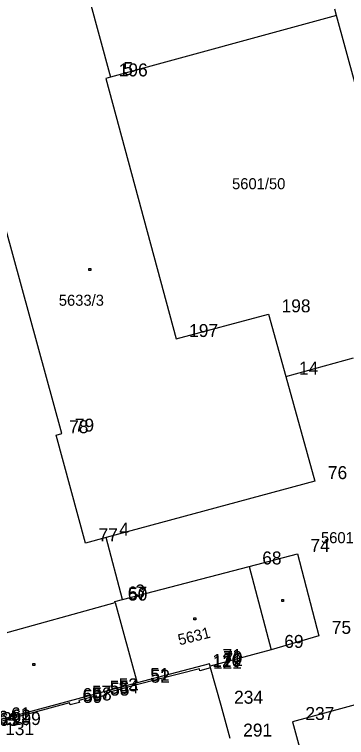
# Model space of a CAD drawing. Extents: x -822293 to -820259, y -1071573 to -1068794.
# Drawn here: x -821305.5 to -821254.3, y -1070329.7 to -1070218.1 of the extents above; entities that cross this region are included whole.
import ezdxf

# ---------------------------------------------------------------- set-up
doc = ezdxf.new("R2010")
doc.units = 0
for name, color, linetype in [('Vrstva 11', 7, 'Continuous'), ('Vrstva 2', 7, 'Continuous'), ('Vrstva 3', 7, 'Continuous'), ('Vrstva 5', 7, 'Continuous'), ('Vrstva 6', 7, 'Continuous'), ('Vrstva 8', 7, 'Continuous'), ('Vrstva 9', 7, 'Continuous')]:
    doc.layers.add(name, color=color, linetype=linetype)

# ---------------------------------------------------------------- blocks, each defined once
blk = doc.blocks.new('Z402')
at = {"layer": 'Vrstva 2'}
for p, q in [((-10, 10), (20, 10)), ((-10, -20), (-10, 10)), ((20, 10), (20, -20)), ((20, -20), (-10, -20))]:
    blk.add_line(p, q, dxfattribs=at)

msp = doc.modelspace()

# ---------------------------------------------------------------- linework, layer by layer
at = {"layer": 'Vrstva 2'}
for p, q in [((-821295.13, -1070211.36), (-821290.73, -1070227.76)), ((-821255.9, -1070218.24), (-821256.15, -1070217.29)), ((-821255.9, -1070218.24), (-821290.73, -1070227.76)), ((-821253.04, -1070228.62), (-821255.9, -1070218.24)), ((-821290.73, -1070227.76), (-821291.44, -1070227.96)), ((-821291.44, -1070227.96), (-821280.59, -1070268.17)), ((-821298.21, -1070282.77), (-821311.67, -1070233.62)), ((-821280.59, -1070268.17), (-821266.34, -1070264.36)), ((-821266.34, -1070264.36), (-821263.67, -1070273.97)), ((-821263.67, -1070273.97), (-821253.28, -1070271.08)), ((-821263.67, -1070273.97), (-821259.2, -1070290.09)), ((-821299.09, -1070283.01), (-821298.21, -1070282.77)), ((-821294.55, -1070299.7), (-821299.09, -1070283.01)), ((-821259.2, -1070290.09), (-821291.37, -1070298.83)), ((-821291.37, -1070298.83), (-821294.55, -1070299.7)), ((-821288.88, -1070308.36), (-821291.37, -1070298.83)), ((-821269.32, -1070303.26), (-821261.89, -1070301.32)), ((-821261.89, -1070301.32), (-821258.6, -1070313.97)), ((-821288.88, -1070308.36), (-821269.32, -1070303.26)), ((-821317.34, -1070316.39), (-821290, -1070308.84)), ((-821290.05, -1070308.67), (-821288.88, -1070308.36)), ((-821290, -1070308.84), (-821290.05, -1070308.67)), ((-821258.6, -1070313.97), (-821265.92, -1070316.14)), ((-821265.92, -1070316.14), (-821275.35, -1070318.64)), ((-821275.43, -1070318.3), (-821286.6, -1070321.22)), ((-821275.35, -1070318.64), (-821275.43, -1070318.3)), ((-821275.27, -1070318.93), (-821275.35, -1070318.64)), ((-821273.66, -1070324.75), (-821275.27, -1070318.93)), ((-821237.06, -1070320.29), (-821262.67, -1070327.26)), ((-821286.6, -1070321.22), (-821314.08, -1070328.65)), ((-821272.26, -1070329.82), (-821273.66, -1070324.75)), ((-821262.67, -1070327.26), (-821261.24, -1070332.48))]:
    msp.add_line(p, q, dxfattribs=at)
at = {"layer": 'Vrstva 3'}
for p, q in [((-821269.32, -1070303.26), (-821265.92, -1070316.14)), ((-821290, -1070308.84), (-821286.6, -1070321.22)), ((-821277.01, -1070319.07), (-821286.52, -1070321.51)), ((-821276.93, -1070319.36), (-821277.01, -1070319.07)), ((-821275.27, -1070318.93), (-821276.93, -1070319.36)), ((-821286.52, -1070321.51), (-821291.45, -1070322.84)), ((-821292.84, -1070323.21), (-821295.58, -1070323.95)), ((-821292.76, -1070323.5), (-821292.84, -1070323.21)), ((-821291.37, -1070323.13), (-821292.76, -1070323.5)), ((-821291.45, -1070322.84), (-821291.37, -1070323.13)), ((-821297.02, -1070324.34), (-821308.05, -1070327.31)), ((-821296.94, -1070324.63), (-821297.02, -1070324.34)), ((-821295.5, -1070324.24), (-821296.94, -1070324.63)), ((-821295.58, -1070323.95), (-821295.5, -1070324.24))]:
    msp.add_line(p, q, dxfattribs=at)
at = {"layer": 'Vrstva 8'}
for p, q in [((-821255.9, -1070218.24), (-821255.9, -1070218.24)), ((-821291.44, -1070227.96), (-821291.44, -1070227.96)), ((-821290.73, -1070227.76), (-821290.73, -1070227.76)), ((-821266.34, -1070264.36), (-821266.34, -1070264.36)), ((-821280.59, -1070268.17), (-821280.59, -1070268.17)), ((-821263.67, -1070273.97), (-821263.67, -1070273.97)), ((-821299.09, -1070283.01), (-821299.09, -1070283.01)), ((-821298.21, -1070282.77), (-821298.21, -1070282.77)), ((-821259.2, -1070290.09), (-821259.2, -1070290.09)), ((-821291.37, -1070298.83), (-821291.37, -1070298.83)), ((-821294.55, -1070299.7), (-821294.55, -1070299.7)), ((-821261.89, -1070301.32), (-821261.89, -1070301.32)), ((-821269.32, -1070303.26), (-821269.32, -1070303.26)), ((-821290.05, -1070308.67), (-821290.05, -1070308.67)), ((-821290, -1070308.84), (-821290, -1070308.84)), ((-821288.88, -1070308.36), (-821288.88, -1070308.36)), ((-821258.6, -1070313.97), (-821258.6, -1070313.97)), ((-821265.92, -1070316.14), (-821265.92, -1070316.14)), ((-821275.43, -1070318.3), (-821275.43, -1070318.3)), ((-821275.35, -1070318.64), (-821275.35, -1070318.64)), ((-821277.01, -1070319.07), (-821277.01, -1070319.07)), ((-821276.93, -1070319.36), (-821276.93, -1070319.36)), ((-821275.27, -1070318.93), (-821275.27, -1070318.93)), ((-821286.6, -1070321.22), (-821286.6, -1070321.22)), ((-821286.52, -1070321.51), (-821286.52, -1070321.51)), ((-821292.84, -1070323.21), (-821292.84, -1070323.21)), ((-821291.45, -1070322.84), (-821291.45, -1070322.84)), ((-821291.37, -1070323.13), (-821291.37, -1070323.13)), ((-821297.02, -1070324.34), (-821297.02, -1070324.34)), ((-821295.58, -1070323.95), (-821295.58, -1070323.95)), ((-821295.5, -1070324.24), (-821295.5, -1070324.24)), ((-821292.76, -1070323.5), (-821292.76, -1070323.5)), ((-821296.94, -1070324.63), (-821296.94, -1070324.63)), ((-821273.66, -1070324.75), (-821273.66, -1070324.75)), ((-821262.67, -1070327.26), (-821262.67, -1070327.26))]:
    msp.add_line(p, q, dxfattribs=at)

# ---------------------------------------------------------------- block references
at = {"layer": 'Vrstva 11', "xscale": 0.01, "yscale": 0.01}
for p in [(-821293.93, -1070257.39), (-821264.22, -1070308.49), (-821277.77, -1070311.3), (-821302.56, -1070318.35)]:
    msp.add_blockref('Z402', p, dxfattribs=at)

# ---------------------------------------------------------------- texts
at = {"layer": 'Vrstva 5'}
for s, p in [('5601/50', (-821271.973, -1070245.07)), ('5601/47', (-821258.266, -1070299.68))]:
    msp.add_text(s, height=1.7, dxfattribs=at).set_placement(p)
at = {"layer": 'Vrstva 6'}
msp.add_text('5633/3', height=1.7, dxfattribs=at).set_placement((-821298.676, -1070263.05))
msp.add_text('5631', height=1.7, rotation=14, dxfattribs=at).set_placement((-821280.079, -1070315.455))
at = {"layer": 'Vrstva 9'}
for s, p in [('196', (-821289.44, -1070227.66)), ('5', (-821288.73, -1070227.46)), ('198', (-821264.34, -1070264.06)), ('197', (-821278.59, -1070267.87)), ('14', (-821261.67, -1070273.67)), ('78', (-821297.09, -1070282.71)), ('79', (-821296.21, -1070282.47)), ('76', (-821257.2, -1070289.79)), ('4', (-821289.37, -1070298.53)), ('77', (-821292.55, -1070299.4)), ('74', (-821259.89, -1070301.02)), ('68', (-821267.32, -1070302.96)), ('67', (-821288.05, -1070308.37)), ('50', (-821288, -1070308.54)), ('3', (-821286.88, -1070308.06)), ('75', (-821256.6, -1070313.67)), ('69', (-821263.92, -1070315.84)), ('71', (-821273.43, -1070318)), ('70', (-821273.35, -1070318.34)), ('72', (-821273.27, -1070318.63)), ('120', (-821275.01, -1070318.77)), ('121', (-821274.93, -1070319.06)), ('51', (-821284.6, -1070320.92)), ('52', (-821284.52, -1070321.21)), ('56', (-821290.84, -1070322.91)), ('53', (-821289.45, -1070322.54)), ('54', (-821289.37, -1070322.83)), ('60', (-821295.02, -1070324.04)), ('57', (-821293.58, -1070323.65)), ('58', (-821293.5, -1070323.94)), ('55', (-821290.76, -1070323.2)), ('59', (-821294.94, -1070324.33)), ('234', (-821271.66, -1070324.45)), ('64', (-821307.99, -1070327.53)), ('61', (-821306.05, -1070327.01)), ('62', (-821305.96, -1070327.35)), ('237', (-821260.67, -1070326.96)), ('63', (-821307.9, -1070327.87)), ('2299', (-821307.41, -1070327.74)), ('131', (-821306.94, -1070329.3)), ('291', (-821270.26, -1070329.52))]:
    msp.add_text(s, height=2, dxfattribs=at).set_placement(p)

doc.saveas('drawing.dxf')
